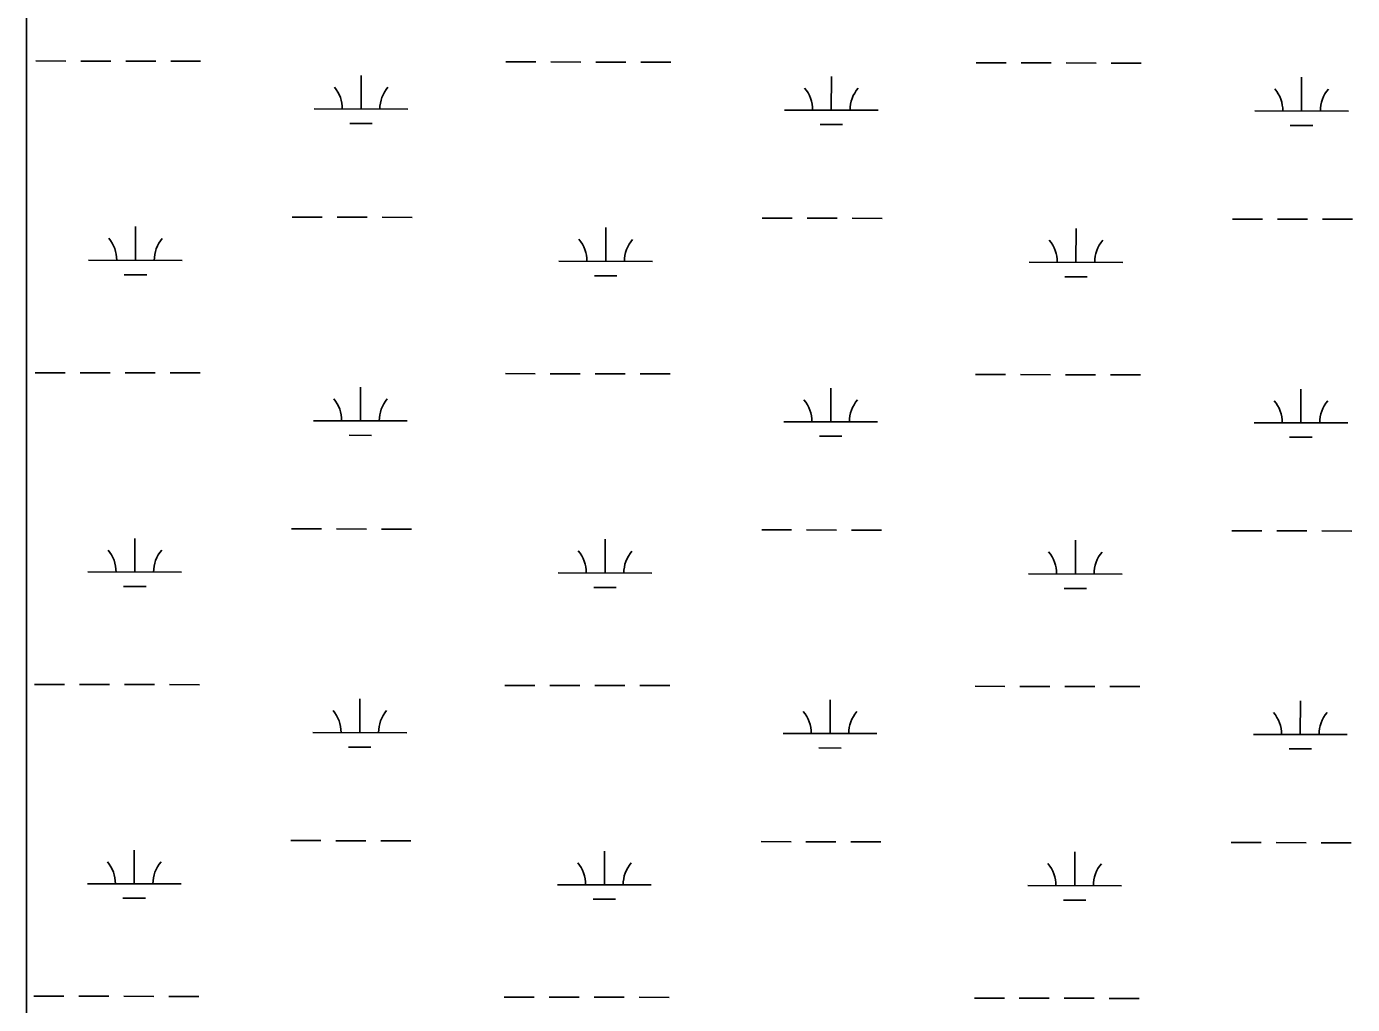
# Model space of a CAD drawing. Extents: x 3187622 to 3225504, y 800805 to 826213.
# Drawn here: x 3215002 to 3216417, y 815895 to 816939 of the extents above; entities that cross this region are included whole.
import ezdxf

# ---------------------------------------------------------------- set-up
doc = ezdxf.new("R2010")
doc.units = 0
doc.layers.add('V-WETL-SWMP', color=7, linetype='Continuous')

msp = doc.modelspace()

# ---------------------------------------------------------------- linework, layer by layer
at = {"layer": 'V-WETL-SWMP'}
for p, q in [((3215002, 817528.7), (3215002, 815655)), ((3215011.9, 816902.2), (3215043.9, 816902.1)), ((3215059.9, 816902.1), (3215091.9, 816902)), ((3215107.9, 816902), (3215139.9, 816901.9)), ((3215155.9, 816901.9), (3215187.9, 816901.8)), ((3215513.8, 816901.2), (3215545.8, 816901.1)), ((3215561.8, 816901.1), (3215593.8, 816901)), ((3215609.8, 816901), (3215641.8, 816900.9)), ((3215657.8, 816900.9), (3215689.8, 816900.8)), ((3216015.7, 816900.2), (3216047.7, 816900.1)), ((3216063.7, 816900.1), (3216095.7, 816900)), ((3216111.7, 816900), (3216143.7, 816899.9)), ((3216159.7, 816899.9), (3216191.7, 816899.8)), ((3215359.1, 816850.8), (3215359.2, 816886.8)), ((3215861, 816849.7), (3215861.1, 816885.7)), ((3216362.9, 816848.7), (3216363, 816884.7)), ((3215309.1, 816850.9), (3215409.1, 816850.7)), ((3215811, 816849.8), (3215911, 816849.6)), ((3216312.9, 816848.8), (3216412.9, 816848.6)), ((3215347.1, 816835.3), (3215371.1, 816835.3)), ((3215849, 816834.3), (3215873, 816834.3)), ((3216350.9, 816833.3), (3216374.9, 816833.3)), ((3215285.5, 816735.5), (3215317.5, 816735.4)), ((3215333.5, 816735.4), (3215365.5, 816735.3)), ((3215381.5, 816735.3), (3215413.5, 816735.2)), ((3215787.4, 816734.4), (3215819.4, 816734.4)), ((3215835.4, 816734.4), (3215867.4, 816734.3)), ((3215883.4, 816734.3), (3215915.4, 816734.2)), ((3215118.3, 816689.4), (3215118.4, 816725.4)), ((3215620.2, 816688.4), (3215620.3, 816724.4)), ((3216122.1, 816687.3), (3216122.2, 816723.3)), ((3216289.3, 816733.4), (3216321.3, 816733.4)), ((3216337.3, 816733.3), (3216369.3, 816733.3)), ((3216385.3, 816733.2), (3216417.3, 816733.2)), ((3215068.3, 816689.5), (3215168.3, 816689.3)), ((3215570.2, 816688.5), (3215670.2, 816688.3)), ((3216072.1, 816687.4), (3216172.1, 816687.2)), ((3215106.3, 816674), (3215130.3, 816673.9)), ((3215608.2, 816673), (3215632.2, 816672.9)), ((3216110.1, 816671.9), (3216134.1, 816671.9)), ((3215011.2, 816569.5), (3215043.2, 816569.5)), ((3215059.2, 816569.4), (3215091.2, 816569.4)), ((3215107.2, 816569.3), (3215139.2, 816569.3)), ((3215155.2, 816569.2), (3215187.2, 816569.2)), ((3215513.1, 816568.5), (3215545.1, 816568.4)), ((3215561.1, 816568.4), (3215593.1, 816568.3)), ((3215609.1, 816568.3), (3215641.1, 816568.2)), ((3215657.1, 816568.2), (3215689.1, 816568.1)), ((3216015, 816567.5), (3216047, 816567.4)), ((3216063, 816567.4), (3216095, 816567.3)), ((3216111, 816567.3), (3216143, 816567.2)), ((3216159, 816567.2), (3216191, 816567.1)), ((3215358.4, 816518.1), (3215358.5, 816554.1)), ((3215860.4, 816517.1), (3215860.4, 816553.1)), ((3216362.3, 816516), (3216362.3, 816552)), ((3215308.4, 816518.2), (3215408.4, 816518)), ((3215810.4, 816517.2), (3215910.4, 816517)), ((3216312.3, 816516.1), (3216412.3, 816515.9)), ((3215346.4, 816502.7), (3215370.4, 816502.6)), ((3215848.3, 816501.7), (3215872.3, 816501.6)), ((3216350.2, 816500.6), (3216374.2, 816500.6)), ((3215284.8, 816402.8), (3215316.8, 816402.7)), ((3215332.8, 816402.7), (3215364.8, 816402.6)), ((3215380.8, 816402.6), (3215412.8, 816402.5)), ((3215786.7, 816401.8), (3215818.7, 816401.7)), ((3215834.7, 816401.7), (3215866.7, 816401.6)), ((3215882.7, 816401.6), (3215914.7, 816401.5)), ((3216288.6, 816400.8), (3216320.6, 816400.7)), ((3216336.6, 816400.7), (3216368.6, 816400.6)), ((3216384.6, 816400.6), (3216416.6, 816400.5)), ((3215117.6, 816356.7), (3215117.7, 816392.7)), ((3215619.6, 816355.7), (3215619.6, 816391.7)), ((3216121.5, 816354.7), (3216121.5, 816390.7)), ((3215067.6, 816356.8), (3215167.6, 816356.6)), ((3215569.6, 816355.8), (3215669.6, 816355.6)), ((3216071.5, 816354.8), (3216171.5, 816354.6)), ((3215105.6, 816341.3), (3215129.6, 816341.3)), ((3215607.5, 816340.3), (3215631.5, 816340.2)), ((3216109.4, 816339.3), (3216133.4, 816339.2)), ((3215010.6, 816236.9), (3215042.6, 816236.8)), ((3215058.6, 816236.8), (3215090.6, 816236.7)), ((3215106.6, 816236.7), (3215138.6, 816236.6)), ((3215154.6, 816236.6), (3215186.6, 816236.5)), ((3215512.5, 816235.8), (3215544.5, 816235.8)), ((3215560.5, 816235.7), (3215592.5, 816235.7)), ((3215608.5, 816235.6), (3215640.5, 816235.6)), ((3215656.5, 816235.5), (3215688.5, 816235.5)), ((3216014.4, 816234.8), (3216046.4, 816234.7)), ((3216062.4, 816234.7), (3216094.4, 816234.6)), ((3216110.4, 816234.6), (3216142.4, 816234.5)), ((3216158.4, 816234.5), (3216190.4, 816234.5)), ((3215357.8, 816185.4), (3215357.8, 816221.4)), ((3215859.7, 816184.4), (3215859.7, 816220.4)), ((3216361.6, 816183.4), (3216361.7, 816219.4)), ((3215307.8, 816185.5), (3215407.8, 816185.3)), ((3215809.7, 816184.5), (3215909.7, 816184.3)), ((3216311.6, 816183.5), (3216411.6, 816183.3)), ((3215345.7, 816170), (3215369.7, 816169.9)), ((3215847.6, 816169), (3215871.6, 816168.9)), ((3216349.6, 816168), (3216373.6, 816167.9)), ((3215284.1, 816070.1), (3215316.1, 816070.1)), ((3215332.1, 816070), (3215364.1, 816070)), ((3215380.1, 816069.9), (3215412.1, 816069.9)), ((3215786, 816069.1), (3215818, 816069)), ((3215834, 816069), (3215866, 816068.9)), ((3215882, 816068.9), (3215914, 816068.8)), ((3215117, 816024), (3215117, 816060)), ((3215618.9, 816023), (3215618.9, 816059)), ((3216120.8, 816022), (3216120.9, 816058)), ((3216287.9, 816068.1), (3216319.9, 816068)), ((3216335.9, 816068), (3216367.9, 816067.9)), ((3216383.9, 816067.9), (3216415.9, 816067.8)), ((3215067, 816024.1), (3215167, 816023.9)), ((3215568.9, 816023.1), (3215668.9, 816022.9)), ((3216070.8, 816022.1), (3216170.8, 816021.9)), ((3215104.9, 816008.6), (3215128.9, 816008.6)), ((3215606.8, 816007.6), (3215630.8, 816007.6)), ((3216108.8, 816006.6), (3216132.8, 816006.5)), ((3215009.9, 815904.2), (3215041.9, 815904.1)), ((3215057.9, 815904.1), (3215089.9, 815904)), ((3215105.9, 815904), (3215137.9, 815903.9)), ((3215153.9, 815903.9), (3215185.9, 815903.8)), ((3215511.8, 815903.2), (3215543.8, 815903.1)), ((3215559.8, 815903.1), (3215591.8, 815903)), ((3215607.8, 815903), (3215639.8, 815902.9)), ((3215655.8, 815902.9), (3215687.8, 815902.8)), ((3216013.7, 815902.1), (3216045.7, 815902.1)), ((3216061.7, 815902), (3216093.7, 815902)), ((3216109.7, 815901.9), (3216141.7, 815901.9)), ((3216157.7, 815901.8), (3216189.7, 815901.8))]:
    msp.add_line(p, q, dxfattribs=at)
for centre, start, end in [((3215303.9, 816851.3), 359.1115, 40.6551), ((3215414.4, 816851.1), 139.1115, 180.6551), ((3215805.8, 816850.3), 359.1115, 40.6551), ((3215916.3, 816850.1), 139.1115, 180.6551), ((3216307.7, 816849.3), 359.1115, 40.6551), ((3216418.2, 816849.1), 139.1115, 180.6551), ((3215063.1, 816690), 359.1115, 40.6551), ((3215173.6, 816689.7), 139.1115, 180.6551), ((3215565, 816688.9), 359.1115, 40.6551), ((3215675.5, 816688.7), 139.1115, 180.6551), ((3216066.9, 816687.9), 359.1115, 40.6551), ((3216177.4, 816687.7), 139.1115, 180.6551), ((3215303.2, 816518.7), 359.1115, 40.6551), ((3215413.7, 816518.4), 139.1115, 180.6551), ((3215805.1, 816517.6), 359.1115, 40.6551), ((3215915.6, 816517.4), 139.1115, 180.6551), ((3216307, 816516.6), 359.1115, 40.6551), ((3216417.5, 816516.4), 139.1115, 180.6551), ((3215062.4, 816357.3), 359.1115, 40.6551), ((3215172.9, 816357.1), 139.1115, 180.6551), ((3215564.3, 816356.3), 359.1115, 40.6551), ((3215674.8, 816356), 139.1115, 180.6551), ((3216066.2, 816355.3), 359.1115, 40.6551), ((3216176.7, 816355), 139.1115, 180.6551), ((3215302.5, 816186), 359.1115, 40.6551), ((3215413, 816185.8), 139.1115, 180.6551), ((3215804.4, 816185), 359.1115, 40.6551), ((3215914.9, 816184.7), 139.1115, 180.6551), ((3216306.3, 816183.9), 359.1115, 40.6551), ((3216416.8, 816183.7), 139.1115, 180.6551), ((3215061.7, 816024.6), 359.1115, 40.6551), ((3215172.2, 816024.4), 139.1115, 180.6551), ((3215563.6, 816023.6), 359.1115, 40.6551), ((3215674.1, 816023.4), 139.1115, 180.6551), ((3216065.5, 816022.6), 359.1115, 40.6551), ((3216176, 816022.4), 139.1115, 180.6551)]:
    msp.add_arc(centre, 35.2, start, end, dxfattribs=at)

doc.saveas('drawing.dxf')
